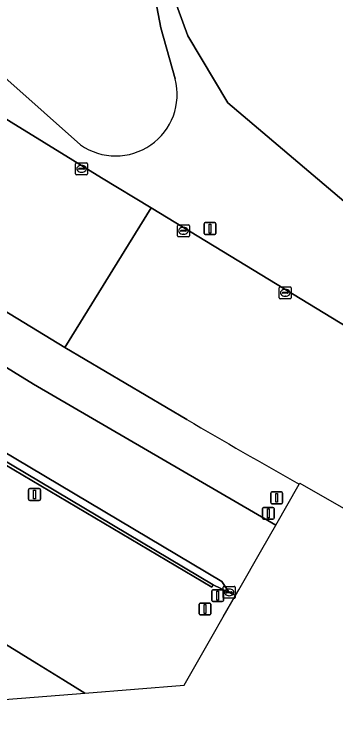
# Model space of a CAD drawing. Extents: x 156412 to 157779, y 382335 to 383768.
# Drawn here: x 157285.1 to 157312.1, y 382628.4 to 382687.1 of the extents above; entities that cross this region are included whole.
import ezdxf

# ---------------------------------------------------------------- set-up
doc = ezdxf.new("R2010")
doc.units = 0
for name, color, linetype in [('IMGEO_Berm_groen', 7, 'Continuous'), ('IMGEO_Berm_open', 7, 'Continuous'), ('IMGEO_Erf', 7, 'Continuous'), ('IMGEO_Groenvoorziening', 7, 'Continuous'), ('IMGEO_Hek', 7, 'Continuous'), ('IMGEO_Kolk', 7, 'Continuous'), ('IMGEO_Lichtmast', 7, 'Continuous'), ('IMGEO_Muur', 7, 'Continuous'), ('IMGEO_Rijbaan_regionaal_gesloten', 7, 'Continuous'), ('IMGEO_Terreindeel_open', 7, 'Continuous'), ('IMGEO_Verkeersbordpaal', 7, 'Continuous')]:
    doc.layers.add(name, color=color, linetype=linetype)

msp = doc.modelspace()

# ---------------------------------------------------------------- linework, layer by layer
at = {"layer": 'IMGEO_Berm_groen'}
for points in [[(157290.721, 382676.136), (157284.606, 382681.57), (157283.43, 382682.808), (157276.286, 382695.27), (157275.336, 382697.439), (157274.706, 382700.82), (157274.614, 382701.311), (157273.8, 382705.682), (157273.708, 382706.174), (157273.268, 382708.538), (157273.261, 382708.575), (157274.28, 382714.294), (157274.815, 382719.431), (157274.919, 382721.88), (157276.035, 382724.372), (157278.498, 382727.831), (157282.103, 382732.506), (157323.797, 382779.759), (157358.51, 382820.123), (157377.135, 382841.276), (157390.524, 382855.447)], [(157396.305, 382640.74), (157396.255, 382640.767), (157396.205, 382640.793), (157367.964, 382655.481), (157359.275, 382640.327), (157353.987, 382643.561), (157352.251, 382644.622), (157352.104, 382644.777), (157324.886, 382661.236), (157324.823, 382661.274), (157312.793, 382671.421), (157303.073, 382679.648), (157299.709, 382685.284), (157297.721, 382690.716), (157294.2, 382709.269), (157294.086, 382711.624), (157294.376, 382713.781), (157295.116, 382716.549), (157295.696, 382718.191), (157296.275, 382719.865), (157293.68, 382714.447)], [(157293.478, 382706.85), (157297.46, 382685.932), (157298.659, 382681.659)], [(157263.191, 382692.089), (157265.069, 382690.242), (157267.127, 382688.996), (157267.67, 382688.662), (157292.489, 382673.365), (157296.632, 382670.852), (157313.143, 382660.837), (157314.934, 382659.688), (157328.71, 382651.806), (157337.88, 382646.744), (157341.255, 382644.91), (157344.961, 382642.896), (157355.023, 382637.63)], [(157299.644, 382653.117), (157289.411, 382659.148), (157282.485, 382663.336), (157269.761, 382671.265), (157262.504, 382675.939), (157262.07, 382676.218), (157258.341, 382678.62), (157255.062, 382680.732), (157254.513, 382681.092), (157253.962, 382681.449), (157253.408, 382681.803), (157251.364, 382678.682), (157252.781, 382677.725), (157256.036, 382675.528), (157259.744, 382673.025), (157260.161, 382672.743)], [(157277.401, 382661.824), (157286.786, 382656.089), (157307.089, 382644.255)], [(157307.089, 382644.255), (157309.062, 382647.696)]]:
    msp.add_lwpolyline(points, dxfattribs=at)
for centre, radius, start, end in [((157293.67, 382680.363), 5.154, 235.09528, 14.56258), ((157646.504, 383244.831), 685.884, 239.621388, 240.529125)]:
    msp.add_arc(centre, radius, start, end, dxfattribs=at)
at = {"layer": 'IMGEO_Berm_open'}
msp.add_lwpolyline([(157250.695, 382670.555), (157254.739, 382668.032), (157255.175, 382667.757), (157280.107, 382652.168), (157301.848, 382639.259), (157303.186, 382638.631), (157302.578, 382639.531), (157280.293, 382652.773), (157255.66, 382668.163), (157255.225, 382668.435), (157253.097, 382669.764)], dxfattribs=at)
at = {"layer": 'IMGEO_Erf'}
msp.add_lwpolyline([(157297.721, 382690.716), (157299.709, 382685.284), (157303.073, 382679.648), (157312.793, 382671.421), (157324.823, 382661.274), (157324.886, 382661.236), (157328.101, 382665.059), (157328.87, 382664.419), (157327.286, 382662.565), (157337.166, 382654.288), (157338.788, 382656.216), (157347.01, 382649.155), (157355.817, 382659.592)], dxfattribs=at)
at = {"layer": 'IMGEO_Groenvoorziening'}
for points in [[(157358.51, 382820.123), (157323.797, 382779.759), (157282.103, 382732.506), (157278.498, 382727.831), (157276.035, 382724.372), (157274.919, 382721.88), (157274.815, 382719.431), (157274.28, 382714.294), (157273.261, 382708.575), (157273.268, 382708.538), (157273.708, 382706.174), (157273.8, 382705.682), (157274.614, 382701.311), (157274.706, 382700.82), (157275.336, 382697.439), (157276.286, 382695.27), (157283.43, 382682.808), (157284.606, 382681.57), (157290.721, 382676.136)], [(157298.659, 382681.659), (157297.46, 382685.932), (157293.478, 382706.85)]]:
    msp.add_lwpolyline(points, dxfattribs=at)
msp.add_lwpolyline([(157291.089, 382630.194), (157299.409, 382630.858), (157301.763, 382634.964), (157302.687, 382636.576), (157303.708, 382638.357), (157303.708, 382638.357), (157303.186, 382638.631), (157301.848, 382639.259), (157301.72, 382639.075), (157283.576, 382649.788), (157276.927, 382638.894), (157279.502, 382637.312), (157287.055, 382632.672), (157289.231, 382631.335), (157291.089, 382630.194)], close=True, dxfattribs=at)
msp.add_arc((157293.67, 382680.363), 5.154, 235.09528, 14.56258, dxfattribs=at)
at = {"layer": 'IMGEO_Hek'}
msp.add_lwpolyline([(157295.116, 382716.549), (157294.376, 382713.781), (157294.086, 382711.624), (157294.2, 382709.269), (157297.721, 382690.716), (157299.709, 382685.284), (157303.073, 382679.648), (157312.793, 382671.421)], dxfattribs=at)
at = {"layer": 'IMGEO_Kolk'}
for p, q in [((157290.301, 382673.703), (157290.301, 382674.555)), ((157290.376, 382674.629), (157291.228, 382674.629)), ((157290.789, 382674.409), (157290.814, 382674.409)), ((157291.302, 382674.555), (157291.302, 382673.703)), ((157290.56, 382674.123), (157290.56, 382674.135)), ((157290.998, 382674.086), (157290.6, 382674.086)), ((157290.603, 382674.172), (157291.001, 382674.172)), ((157290.812, 382673.849), (157290.787, 382673.849)), ((157291.044, 382674.135), (157291.044, 382674.123)), ((157291.228, 382673.629), (157290.376, 382673.629)), ((157298.845, 382668.507), (157298.845, 382669.359)), ((157298.92, 382669.433), (157299.772, 382669.433)), ((157299.333, 382669.213), (157299.358, 382669.213)), ((157299.846, 382669.359), (157299.846, 382668.507)), ((157299.772, 382668.433), (157298.92, 382668.433)), ((157299.104, 382668.927), (157299.104, 382668.939)), ((157299.542, 382668.89), (157299.144, 382668.89)), ((157299.147, 382668.976), (157299.545, 382668.976)), ((157299.356, 382668.653), (157299.331, 382668.653)), ((157299.588, 382668.939), (157299.588, 382668.927)), ((157307.39, 382663.312), (157307.39, 382664.164)), ((157307.465, 382664.238), (157308.317, 382664.238)), ((157307.649, 382663.732), (157307.649, 382663.744)), ((157307.692, 382663.781), (157308.09, 382663.781)), ((157307.878, 382664.018), (157307.903, 382664.018)), ((157308.133, 382663.744), (157308.133, 382663.732)), ((157308.391, 382664.164), (157308.391, 382663.312)), ((157308.317, 382663.238), (157307.465, 382663.238)), ((157308.087, 382663.695), (157307.689, 382663.695)), ((157307.901, 382663.458), (157307.876, 382663.458)), ((157302.685, 382638.205), (157302.685, 382639.057)), ((157302.76, 382639.131), (157303.612, 382639.131)), ((157303.686, 382639.057), (157303.686, 382638.205)), ((157302.944, 382638.625), (157302.944, 382638.637)), ((157303.382, 382638.588), (157302.984, 382638.588)), ((157302.987, 382638.674), (157303.385, 382638.674)), ((157303.173, 382638.911), (157303.198, 382638.911)), ((157303.428, 382638.637), (157303.428, 382638.625)), ((157303.612, 382638.131), (157302.76, 382638.131)), ((157303.196, 382638.351), (157303.171, 382638.351))]:
    msp.add_line(p, q, dxfattribs=at)
for points in [[(157290.301, 382673.703), (157290.301, 382674.555)], [(157290.376, 382674.629), (157291.228, 382674.629)], [(157291.302, 382674.555), (157291.302, 382673.703)], [(157291.228, 382673.629), (157290.376, 382673.629)], [(157298.845, 382668.507), (157298.845, 382669.359)], [(157298.92, 382669.433), (157299.772, 382669.433)], [(157299.846, 382669.359), (157299.846, 382668.507)], [(157299.772, 382668.433), (157298.92, 382668.433)], [(157307.39, 382663.312), (157307.39, 382664.164)], [(157307.465, 382664.238), (157308.317, 382664.238)], [(157308.391, 382664.164), (157308.391, 382663.312)], [(157308.317, 382663.238), (157307.465, 382663.238)], [(157302.685, 382638.205), (157302.685, 382639.057)], [(157302.76, 382639.131), (157303.612, 382639.131)], [(157303.686, 382639.057), (157303.686, 382638.205)], [(157303.612, 382638.131), (157302.76, 382638.131)]]:
    msp.add_lwpolyline(points, dxfattribs=at)
for centre, radius, start, end in [((157290.378, 382674.553), 0.0765, 91.55205, 178.44795), ((157290.378, 382674.553), 0.0765, 91.55205, 178.44795), ((157291.226, 382674.553), 0.0765, 1.55205, 88.44795), ((157291.226, 382674.553), 0.0765, 1.55205, 88.44795), ((157290.378, 382673.705), 0.0765, 181.55205, 268.44795), ((157290.378, 382673.705), 0.0765, 181.55205, 268.44795), ((157290.6, 382674.132), 0.0403, 85.87752, 175.75265), ((157290.597, 382674.122), 0.0366, 178.93798, 274.71019), ((157291.001, 382674.129), 0.043, 264.86636, 352.45326), ((157291.005, 382674.134), 0.0386, 1.73085, 96.63898), ((157291.226, 382673.705), 0.0765, 271.55205, 358.44795), ((157291.226, 382673.705), 0.0765, 271.55205, 358.44795), ((157298.922, 382669.357), 0.0765, 91.55205, 178.44795), ((157298.922, 382669.357), 0.0765, 91.55205, 178.44795), ((157299.77, 382669.357), 0.0765, 1.55205, 88.44795), ((157299.77, 382669.357), 0.0765, 1.55205, 88.44795), ((157298.922, 382668.509), 0.0765, 181.55205, 268.44795), ((157298.922, 382668.509), 0.0765, 181.55205, 268.44795), ((157299.144, 382668.936), 0.0403, 85.87752, 175.75265), ((157299.141, 382668.926), 0.0366, 178.93798, 274.71019), ((157299.545, 382668.933), 0.043, 264.86636, 352.45326), ((157299.549, 382668.938), 0.0386, 1.73085, 96.63898), ((157299.77, 382668.509), 0.0765, 271.55205, 358.44795), ((157299.77, 382668.509), 0.0765, 271.55205, 358.44795), ((157307.467, 382664.162), 0.0765, 91.55205, 178.44795), ((157307.467, 382664.162), 0.0765, 91.55205, 178.44795), ((157307.689, 382663.741), 0.0403, 85.87752, 175.75265), ((157307.686, 382663.731), 0.0366, 178.93798, 274.71019), ((157308.09, 382663.738), 0.043, 264.86636, 352.45326), ((157308.094, 382663.743), 0.0386, 1.73085, 96.63898), ((157308.315, 382664.162), 0.0765, 1.55205, 88.44795), ((157308.315, 382664.162), 0.0765, 1.55205, 88.44795), ((157307.467, 382663.314), 0.0765, 181.55205, 268.44795), ((157307.467, 382663.314), 0.0765, 181.55205, 268.44795), ((157308.315, 382663.314), 0.0765, 271.55205, 358.44795), ((157308.315, 382663.314), 0.0765, 271.55205, 358.44795), ((157302.762, 382639.055), 0.0765, 91.55205, 178.44795), ((157302.762, 382639.055), 0.0765, 91.55205, 178.44795), ((157303.61, 382639.055), 0.0765, 1.55205, 88.44795), ((157303.61, 382639.055), 0.0765, 1.55205, 88.44795), ((157302.984, 382638.634), 0.0403, 85.87752, 175.75265), ((157302.981, 382638.624), 0.0366, 178.93798, 274.71019), ((157303.385, 382638.631), 0.043, 264.86636, 352.45326), ((157303.389, 382638.636), 0.0386, 1.73085, 96.63898), ((157302.762, 382638.207), 0.0765, 181.55205, 268.44795), ((157302.762, 382638.207), 0.0765, 181.55205, 268.44795), ((157303.61, 382638.207), 0.0765, 271.55205, 358.44795), ((157303.61, 382638.207), 0.0765, 271.55205, 358.44795)]:
    msp.add_arc(centre, radius, start, end, dxfattribs=at)
for centre, major_axis, ratio, start_param, end_param in [((157290.788, 382674.129), (-0.387, 0.002), 0.722429, 4.712389, 7.853982), ((157290.813, 382674.129), (-0.39, 0.002), 0.717154, 1.570796, 4.712389), ((157299.332, 382668.933), (-0.387, 0.002), 0.722429, 4.712389, 7.853982), ((157299.357, 382668.933), (-0.39, 0.002), 0.717154, 1.570796, 4.712389), ((157307.877, 382663.738), (-0.387, 0.002), 0.722429, 4.712389, 7.853982), ((157307.902, 382663.738), (-0.39, 0.002), 0.717154, 1.570796, 4.712389), ((157303.172, 382638.631), (-0.387, 0.002), 0.722429, 4.712389, 7.853982), ((157303.197, 382638.631), (-0.39, 0.002), 0.717154, 1.570796, 4.712389)]:
    msp.add_ellipse(centre, major_axis=major_axis, ratio=ratio, start_param=start_param, end_param=end_param, dxfattribs=at)
at = {"layer": 'IMGEO_Lichtmast'}
for p, q in [((157301.18, 382669.621), (157301.97, 382669.621)), ((157301.97, 382669.621), (157301.18, 382669.621)), ((157301.08, 382668.721), (157301.08, 382669.521)), ((157301.08, 382669.521), (157301.08, 382668.721)), ((157302.07, 382669.521), (157302.07, 382668.721)), ((157302.07, 382668.721), (157302.07, 382669.521)), ((157301.97, 382668.621), (157301.18, 382668.621)), ((157301.18, 382668.621), (157301.97, 382668.621)), ((157286.457, 382647.33), (157287.247, 382647.33)), ((157287.247, 382647.33), (157286.457, 382647.33)), ((157286.357, 382646.43), (157286.357, 382647.23)), ((157286.357, 382647.23), (157286.357, 382646.43)), ((157287.347, 382647.23), (157287.347, 382646.43)), ((157287.347, 382646.43), (157287.347, 382647.23)), ((157287.247, 382646.33), (157286.457, 382646.33)), ((157286.457, 382646.33), (157287.247, 382646.33))]:
    msp.add_line(p, q, dxfattribs=at)
for points in [[(157301.5, 382669.496), (157301.65, 382669.496), (157301.65, 382668.746), (157301.5, 382668.746), (157301.5, 382669.496)], [(157286.777, 382647.205), (157286.927, 382647.205), (157286.927, 382646.455), (157286.777, 382646.455), (157286.777, 382647.205)]]:
    msp.add_lwpolyline(points, dxfattribs=at)
for centre, start, end in [((157301.18, 382669.521), 90, 180), ((157301.18, 382669.521), 90, 180), ((157301.97, 382669.521), 0, 90), ((157301.97, 382669.521), 360, 90), ((157301.18, 382668.721), 180, 270), ((157301.18, 382668.721), 180, 270), ((157301.97, 382668.721), 270, 0), ((157301.97, 382668.721), 270, 0), ((157286.457, 382647.23), 90, 180), ((157286.457, 382647.23), 90, 180), ((157287.247, 382647.23), 0, 90), ((157287.247, 382647.23), 360, 90), ((157286.457, 382646.43), 180, 270), ((157286.457, 382646.43), 180, 270), ((157287.247, 382646.43), 270, 0), ((157287.247, 382646.43), 270, 0)]:
    msp.add_arc(centre, 0.1, start, end, dxfattribs=at)
at = {"layer": 'IMGEO_Muur'}
msp.add_lwpolyline([(157250.49, 382670.406), (157254.537, 382667.868), (157254.972, 382667.591), (157269.408, 382658.467), (157280.749, 382651.457), (157283.576, 382649.788), (157301.72, 382639.075), (157301.848, 382639.259), (157280.107, 382652.168), (157255.175, 382667.757)], dxfattribs=at)
at = {"layer": 'IMGEO_Rijbaan_regionaal_gesloten'}
for points in [[(157253.408, 382681.803), (157253.962, 382681.449), (157254.513, 382681.092), (157255.062, 382680.732), (157258.341, 382678.62), (157262.07, 382676.218), (157262.504, 382675.939), (157269.761, 382671.265), (157282.485, 382663.336), (157289.411, 382659.148), (157296.632, 382670.852), (157292.489, 382673.365), (157267.67, 382688.662), (157267.127, 382688.996), (157265.069, 382690.242), (157263.191, 382692.089)], [(157260.161, 382672.743), (157259.744, 382673.025), (157255.66, 382668.163), (157280.293, 382652.773), (157302.578, 382639.531), (157303.186, 382638.631), (157303.708, 382638.357), (157303.708, 382638.357)], [(157355.023, 382637.63), (157344.961, 382642.896), (157341.255, 382644.91), (157337.88, 382646.744), (157328.71, 382651.806), (157314.934, 382659.688), (157313.143, 382660.837), (157296.632, 382670.852), (157289.411, 382659.148), (157299.644, 382653.117)], [(157303.708, 382638.357), (157303.992, 382638.852), (157305.927, 382642.229), (157307.089, 382644.255), (157286.786, 382656.089), (157277.401, 382661.824)], [(157309.062, 382647.696), (157309.112, 382647.784), (157316.429, 382643.589), (157316.714, 382643.433), (157317.014, 382643.268)]]:
    msp.add_lwpolyline(points, dxfattribs=at)
msp.add_arc((157646.504, 383244.831), 685.884, 239.621388, 240.529125, dxfattribs=at)
at = {"layer": 'IMGEO_Terreindeel_open'}
msp.add_lwpolyline([(157268.017, 382628.352), (157291.089, 382630.194), (157291.089, 382630.194), (157289.231, 382631.335), (157287.055, 382632.672), (157279.502, 382637.312), (157276.482, 382632.229), (157271.944, 382634.87)], close=True, dxfattribs=at)
at = {"layer": 'IMGEO_Verkeersbordpaal'}
for p, q in [((157306.676, 382646.151), (157306.676, 382646.951)), ((157306.676, 382646.951), (157306.676, 382646.151)), ((157306.776, 382647.051), (157307.566, 382647.051)), ((157307.566, 382647.051), (157306.776, 382647.051)), ((157307.666, 382646.951), (157307.666, 382646.151)), ((157307.666, 382646.151), (157307.666, 382646.951)), ((157305.968, 382644.854), (157305.968, 382645.654)), ((157305.968, 382645.654), (157305.968, 382644.854)), ((157306.068, 382645.754), (157306.858, 382645.754)), ((157306.858, 382645.754), (157306.068, 382645.754)), ((157307.566, 382646.051), (157306.776, 382646.051)), ((157306.776, 382646.051), (157307.566, 382646.051)), ((157306.958, 382645.654), (157306.958, 382644.854)), ((157306.958, 382644.854), (157306.958, 382645.654)), ((157306.858, 382644.754), (157306.068, 382644.754)), ((157306.068, 382644.754), (157306.858, 382644.754)), ((157301.721, 382637.953), (157301.721, 382638.753)), ((157301.721, 382638.753), (157301.721, 382637.953)), ((157301.821, 382638.853), (157302.611, 382638.853)), ((157302.611, 382638.853), (157301.821, 382638.853)), ((157302.711, 382638.753), (157302.711, 382637.953)), ((157302.711, 382637.953), (157302.711, 382638.753)), ((157302.611, 382637.853), (157301.821, 382637.853)), ((157301.821, 382637.853), (157302.611, 382637.853)), ((157300.66, 382636.832), (157300.66, 382637.632)), ((157300.66, 382637.632), (157300.66, 382636.832)), ((157300.76, 382637.732), (157301.55, 382637.732)), ((157301.55, 382637.732), (157300.76, 382637.732)), ((157301.65, 382637.632), (157301.65, 382636.832)), ((157301.65, 382636.832), (157301.65, 382637.632)), ((157301.55, 382636.732), (157300.76, 382636.732)), ((157300.76, 382636.732), (157301.55, 382636.732))]:
    msp.add_line(p, q, dxfattribs=at)
for points in [[(157307.096, 382646.926), (157307.246, 382646.926), (157307.246, 382646.176), (157307.096, 382646.176), (157307.096, 382646.926)], [(157306.388, 382645.629), (157306.538, 382645.629), (157306.538, 382644.879), (157306.388, 382644.879), (157306.388, 382645.629)], [(157302.141, 382638.728), (157302.291, 382638.728), (157302.291, 382637.978), (157302.141, 382637.978), (157302.141, 382638.728)], [(157301.08, 382637.607), (157301.23, 382637.607), (157301.23, 382636.857), (157301.08, 382636.857), (157301.08, 382637.607)]]:
    msp.add_lwpolyline(points, dxfattribs=at)
for centre, start, end in [((157306.776, 382646.951), 90, 180), ((157306.776, 382646.951), 90, 180), ((157307.566, 382646.951), 0, 90), ((157307.566, 382646.951), 360, 90), ((157306.776, 382646.151), 180, 270), ((157306.776, 382646.151), 180, 270), ((157307.566, 382646.151), 270, 0), ((157307.566, 382646.151), 270, 0), ((157306.068, 382645.654), 90, 180), ((157306.068, 382645.654), 90, 180), ((157306.858, 382645.654), 0, 90), ((157306.858, 382645.654), 360, 90), ((157306.068, 382644.854), 180, 270), ((157306.068, 382644.854), 180, 270), ((157306.858, 382644.854), 270, 0), ((157306.858, 382644.854), 270, 0), ((157301.821, 382638.753), 90, 180), ((157301.821, 382638.753), 90, 180), ((157302.611, 382638.753), 0, 90), ((157302.611, 382638.753), 360, 90), ((157301.821, 382637.953), 180, 270), ((157301.821, 382637.953), 180, 270), ((157302.611, 382637.953), 270, 0), ((157302.611, 382637.953), 270, 0), ((157300.76, 382637.632), 90, 180), ((157300.76, 382637.632), 90, 180), ((157301.55, 382637.632), 0, 90), ((157301.55, 382637.632), 360, 90), ((157300.76, 382636.832), 180, 270), ((157300.76, 382636.832), 180, 270), ((157301.55, 382636.832), 270, 0), ((157301.55, 382636.832), 270, 0)]:
    msp.add_arc(centre, 0.1, start, end, dxfattribs=at)

doc.saveas('drawing.dxf')
